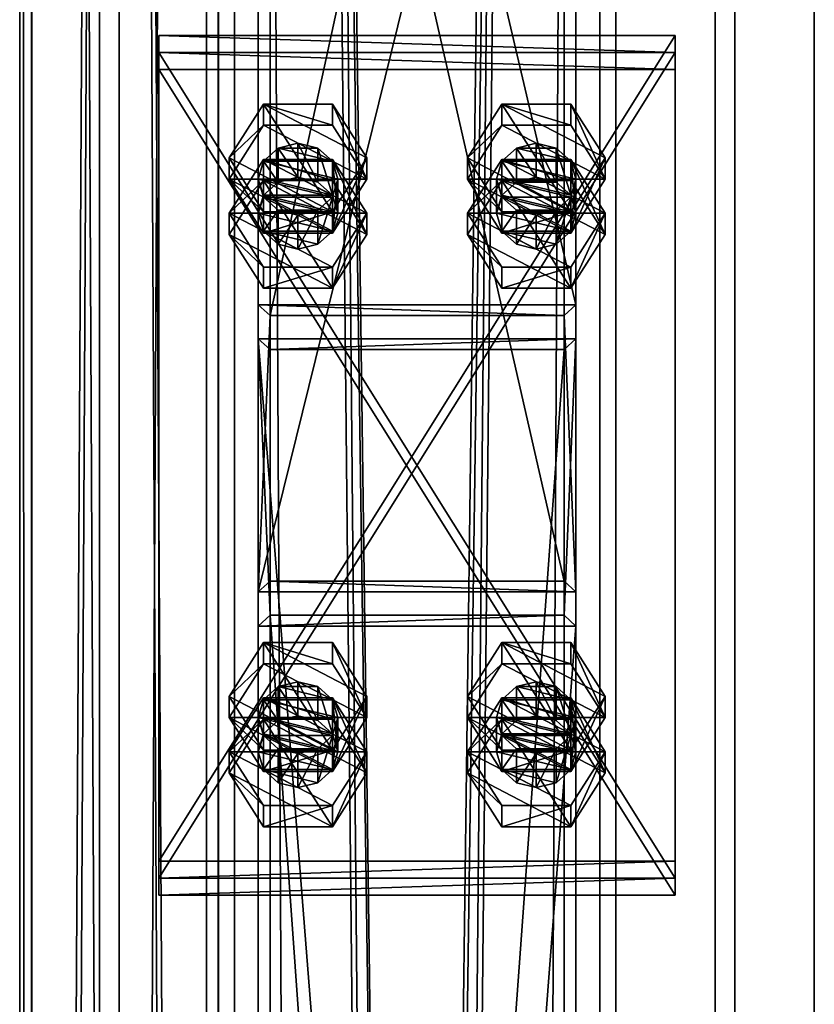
# Model space of a CAD drawing. Header units: millimetres. Extents: x -333 to 67333, y -930 to 39730.
# Tile 601 of 656: x -100 to 100, y 26039 to 26287. Entities that reach past the tile are written whole.
import ezdxf

# ---------------------------------------------------------------- set-up
doc = ezdxf.new("R2010")
doc.units = ezdxf.units.MM
for name, color, linetype in [('13', 7, 'Continuous'), ('3', 7, 'Continuous'), ('5', 7, 'Continuous'), ('6', 7, 'Continuous'), ('95', 7, 'Continuous'), ('99', 7, 'Continuous')]:
    doc.layers.add(name, color=color, linetype=linetype)

msp = doc.modelspace()

# ---------------------------------------------------------------- meshes
at = {"layer": '13', "color": 30}
mesh = msp.add_polyface(dxfattribs=at)
corners = [(-50.06, 32280.5, 4450), (-50.06, 32280.5, 4370), (-50.06, 23554.7, 4370), (-50.06, 23554.7, 4450), (-100.06, 32280.5, 4450), (-100.06, 23554.7, 4450), (-100.06, 32280.5, 4370), (-100.06, 23554.7, 4370), (-97.06, 23554.7, 4373), (-53.06, 23554.7, 4373), (-53.06, 23554.7, 4447), (-97.06, 23554.7, 4447), (-53.06, 32280.5, 4373), (-53.06, 32280.5, 4447), (-97.06, 32280.5, 4373), (-97.06, 32280.5, 4447)]
mesh.append_faces([[corners[k] for k in face] for face in [(0, 2, 3, 3), (4, 3, 5, 5), (6, 5, 7, 7), (12, 10, 9, 9), (14, 9, 8, 8), (15, 8, 11, 11), (13, 11, 10, 10), (1, 7, 2, 2)]], dxfattribs={"vtx0": -1, "color": 30})
mesh.append_faces([[corners[k] for k in face] for face in [(7, 8, 2, 2), (8, 5, 11, 11), (11, 5, 10, 10), (2, 9, 3, 3), (9, 2, 8, 8), (3, 10, 5, 5), (1, 12, 6, 6), (12, 0, 13, 13), (13, 0, 15, 15), (6, 14, 4, 4), (14, 6, 12, 12), (4, 15, 0, 0)]], dxfattribs={"vtx0": -1, "vtx1": -1, "color": 30})
mesh.append_faces([[corners[k] for k in face] for face in [(8, 7, 5, 5), (3, 9, 10, 10), (12, 1, 0, 0), (4, 14, 15, 15)]], dxfattribs={"vtx0": -1, "vtx2": -1, "vtx3": -1, "color": 30})
mesh.append_faces([[corners[k] for k in face] for face in [(0, 1, 2, 2), (4, 0, 3, 3), (6, 4, 5, 5), (12, 13, 10, 10), (14, 12, 9, 9), (15, 14, 8, 8), (13, 15, 11, 11), (1, 6, 7, 7)]], dxfattribs={"vtx2": -1, "vtx3": -1, "color": 30})
mesh = msp.add_polyface(dxfattribs=at)
corners = [(-100, 19475.03, 2980), (-50, 19475.03, 2980), (-50, 29325, 2980), (-100, 29325, 2980), (-50, 19475.03, 2983), (-50, 29325, 2983), (-97, 19475.03, 2983), (-97, 29325, 2983), (-97, 19475.03, 3030), (-97, 29325, 3030), (-100, 19475.03, 3030), (-100, 29325, 3030)]
mesh.append_faces([[corners[k] for k in face] for face in [(0, 2, 3, 3), (1, 5, 2, 2), (4, 7, 5, 5), (6, 9, 7, 7), (8, 11, 9, 9), (10, 3, 11, 11), (0, 4, 1, 1), (8, 0, 10, 10), (7, 2, 5, 5)]], dxfattribs={"vtx0": -1, "color": 30})
mesh.append_faces([[corners[k] for k in face] for face in [(4, 0, 6, 6), (6, 0, 8, 8), (3, 7, 11, 11)]], dxfattribs={"vtx0": -1, "vtx1": -1, "color": 30})
mesh.append_faces([[corners[k] for k in face] for face in [(7, 3, 2, 2)]], dxfattribs={"vtx0": -1, "vtx2": -1, "vtx3": -1, "color": 30})
mesh.append_faces([[corners[k] for k in face] for face in [(9, 11, 7, 7)]], dxfattribs={"vtx1": -1, "color": 30})
mesh.append_faces([[corners[k] for k in face] for face in [(0, 1, 2, 2), (1, 4, 5, 5), (4, 6, 7, 7), (6, 8, 9, 9), (8, 10, 11, 11), (10, 0, 3, 3)]], dxfattribs={"vtx2": -1, "vtx3": -1, "color": 30})
at = {"layer": '3', "color": 91}
mesh = msp.add_polyface(dxfattribs=at)
corners = [(37, 26145.3, 3765.04), (-37, 26145.3, 3765.04), (-37, 26470.05, 3080), (37, 26470.05, 3080), (-37, 26212.17, 3796.73), (-37, 26551.94, 3080), (37, 26212.17, 3796.73), (37, 26551.94, 3080), (40, 26142.59, 3763.75), (40, 26214.88, 3798.02), (40, 26555.26, 3080), (40, 26466.73, 3080), (-40, 26214.88, 3798.02), (-40, 26555.26, 3080), (-40, 26142.59, 3763.75), (-40, 26466.73, 3080)]
mesh.append_faces([[corners[k] for k in face] for face in [(0, 2, 3, 3), (1, 5, 2, 2), (4, 7, 5, 5), (6, 3, 7, 7), (8, 10, 11, 11), (9, 13, 10, 10), (12, 15, 13, 13), (14, 11, 15, 15)]], dxfattribs={"vtx0": -1, "color": 91})
mesh.append_faces([[corners[k] for k in face] for face in [(9, 6, 12, 12), (6, 8, 0, 0), (0, 8, 1, 1), (12, 4, 14, 14), (4, 12, 6, 6), (14, 1, 8, 8), (11, 3, 15, 15), (3, 10, 7, 7), (7, 10, 5, 5), (15, 2, 13, 13), (2, 15, 3, 3), (13, 5, 10, 10)]], dxfattribs={"vtx0": -1, "vtx1": -1, "color": 91})
mesh.append_faces([[corners[k] for k in face] for face in [(6, 9, 8, 8), (14, 4, 1, 1), (3, 11, 10, 10), (13, 2, 5, 5)]], dxfattribs={"vtx0": -1, "vtx2": -1, "vtx3": -1, "color": 91})
mesh.append_faces([[corners[k] for k in face] for face in [(0, 1, 2, 2), (1, 4, 5, 5), (4, 6, 7, 7), (6, 0, 3, 3), (8, 9, 10, 10), (9, 12, 13, 13), (12, 14, 15, 15), (14, 8, 11, 11)]], dxfattribs={"vtx2": -1, "vtx3": -1, "color": 91})
mesh = msp.add_polyface(dxfattribs=at)
corners = [(37, 25096.73, 5976.91), (-37, 25096.73, 5976.91), (-37, 26136.73, 3783.11), (37, 26136.73, 3783.11), (-37, 25187.8, 5957.55), (-37, 26203.6, 3814.81), (37, 25187.8, 5957.55), (37, 26203.6, 3814.81), (40, 25093.04, 5977.69), (40, 25191.49, 5956.77), (40, 26206.31, 3816.09), (40, 26134.02, 3781.82), (-40, 25191.49, 5956.77), (-40, 26206.31, 3816.09), (-40, 25093.04, 5977.69), (-40, 26134.02, 3781.82)]
mesh.append_faces([[corners[k] for k in face] for face in [(0, 2, 3, 3), (1, 5, 2, 2), (4, 7, 5, 5), (6, 3, 7, 7), (8, 10, 11, 11), (9, 13, 10, 10), (12, 15, 13, 13), (14, 11, 15, 15)]], dxfattribs={"vtx0": -1, "color": 91})
mesh.append_faces([[corners[k] for k in face] for face in [(9, 6, 12, 12), (6, 8, 0, 0), (0, 8, 1, 1), (12, 4, 14, 14), (4, 12, 6, 6), (14, 1, 8, 8), (11, 3, 15, 15), (3, 10, 7, 7), (7, 10, 5, 5), (15, 2, 13, 13), (2, 15, 3, 3), (13, 5, 10, 10)]], dxfattribs={"vtx0": -1, "vtx1": -1, "color": 91})
mesh.append_faces([[corners[k] for k in face] for face in [(6, 9, 8, 8), (14, 4, 1, 1), (3, 11, 10, 10), (13, 2, 5, 5)]], dxfattribs={"vtx0": -1, "vtx2": -1, "vtx3": -1, "color": 91})
mesh.append_faces([[corners[k] for k in face] for face in [(0, 1, 2, 2), (1, 4, 5, 5), (4, 6, 7, 7), (6, 0, 3, 3), (8, 9, 10, 10), (9, 12, 13, 13), (12, 14, 15, 15), (14, 8, 11, 11)]], dxfattribs={"vtx2": -1, "vtx3": -1, "color": 91})
at = {"layer": '5', "color": 131}
mesh = msp.add_polyface(dxfattribs=at)
corners = [(-46, 29385, 2984), (46, 29385, 2984), (46, 19415.03, 2984), (-46, 19415.03, 2984), (46, 29385, 3076), (46, 19415.03, 3076), (-46, 29385, 3076), (-46, 19415.03, 3076), (-50, 29385, 2980), (-50, 29385, 3080), (-50, 19415.03, 3080), (-50, 19415.03, 2980), (50, 29385, 3080), (50, 19415.03, 3080), (50, 29385, 2980), (50, 19415.03, 2980)]
mesh.append_faces([[corners[k] for k in face] for face in [(0, 2, 3, 3), (1, 5, 2, 2), (4, 7, 5, 5), (6, 3, 7, 7), (8, 10, 11, 11), (9, 13, 10, 10), (12, 15, 13, 13), (14, 11, 15, 15)]], dxfattribs={"vtx0": -1, "color": 131})
mesh.append_faces([[corners[k] for k in face] for face in [(9, 6, 12, 12), (6, 8, 0, 0), (0, 8, 1, 1), (12, 4, 14, 14), (4, 12, 6, 6), (14, 1, 8, 8), (11, 3, 15, 15), (3, 10, 7, 7), (7, 10, 5, 5), (15, 2, 13, 13), (2, 15, 3, 3), (13, 5, 10, 10)]], dxfattribs={"vtx0": -1, "vtx1": -1, "color": 131})
mesh.append_faces([[corners[k] for k in face] for face in [(6, 9, 8, 8), (14, 4, 1, 1), (3, 11, 10, 10), (13, 2, 5, 5)]], dxfattribs={"vtx0": -1, "vtx2": -1, "vtx3": -1, "color": 131})
mesh.append_faces([[corners[k] for k in face] for face in [(0, 1, 2, 2), (1, 4, 5, 5), (4, 6, 7, 7), (6, 0, 3, 3), (8, 9, 10, 10), (9, 12, 13, 13), (12, 14, 15, 15), (14, 8, 11, 11)]], dxfattribs={"vtx2": -1, "vtx3": -1, "color": 131})
at = {"layer": '6', "color": 2}
mesh = msp.add_polyface(dxfattribs=at)
corners = [(-80, 19419.86, 7183.53), (80, 19419.86, 7183.53), (80, 30845.06, 4755.1), (-80, 30845.06, 4755.1), (-80, 19419.86, 7347.1), (-80, 30878.32, 4911.61), (80, 19419.86, 7347.1), (80, 30878.32, 4911.61), (75, 30846.1, 4759.99), (-75, 30846.1, 4759.99), (-75, 30877.28, 4906.72), (75, 30877.28, 4906.72), (-75, 19419.86, 7341.99), (75, 19419.86, 7341.99), (-75, 19419.86, 7188.64), (75, 19419.86, 7188.64)]
mesh.append_faces([[corners[k] for k in face] for face in [(0, 2, 3, 3), (4, 3, 5, 5), (6, 5, 7, 7), (1, 7, 2, 2), (12, 11, 10, 10), (14, 10, 9, 9), (15, 9, 8, 8), (13, 8, 11, 11)]], dxfattribs={"vtx0": -1, "color": 2})
mesh.append_faces([[corners[k] for k in face] for face in [(2, 8, 3, 3), (8, 7, 11, 11), (11, 7, 10, 10), (3, 9, 5, 5), (9, 3, 8, 8), (5, 10, 7, 7), (4, 12, 0, 0), (12, 6, 13, 13), (13, 6, 15, 15), (0, 14, 1, 1), (14, 0, 12, 12), (1, 15, 6, 6)]], dxfattribs={"vtx0": -1, "vtx1": -1, "color": 2})
mesh.append_faces([[corners[k] for k in face] for face in [(8, 2, 7, 7), (5, 9, 10, 10), (12, 4, 6, 6), (1, 14, 15, 15)]], dxfattribs={"vtx0": -1, "vtx2": -1, "vtx3": -1, "color": 2})
mesh.append_faces([[corners[k] for k in face] for face in [(0, 1, 2, 2), (4, 0, 3, 3), (6, 4, 5, 5), (1, 6, 7, 7), (12, 13, 11, 11), (14, 12, 10, 10), (15, 14, 9, 9), (13, 15, 8, 8)]], dxfattribs={"vtx2": -1, "vtx3": -1, "color": 2})
at = {"layer": '95', "color": 7}
mesh = msp.add_polyface(dxfattribs=at)
corners = [(-40, 26246.5, 3813.01), (-38.66, 26251.02, 3815.15), (-38.66, 26242.45, 3833.23), (-35, 26254.33, 3816.72), (-35, 26245.76, 3834.79), (-30, 26255.54, 3817.3), (-30, 26246.97, 3835.37), (-25, 26254.33, 3816.72), (-25, 26245.76, 3834.79), (-21.34, 26251.02, 3815.15), (-21.34, 26242.45, 3833.23), (-20, 26246.5, 3813.01), (-20, 26237.94, 3831.08), (-38.66, 26241.98, 3810.87), (-21.34, 26241.98, 3810.87), (-47.32, 26237.94, 3831.08), (-38.66, 26251.49, 3837.51), (-38.66, 26246.14, 3848.81), (-21.34, 26251.49, 3837.51), (-21.34, 26246.14, 3848.81), (-12.68, 26232.58, 3842.38), (-12.68, 26237.94, 3831.08), (-12.68, 26251.86, 3801.72), (-21.34, 26232.95, 3806.59), (-12.68, 26246.5, 3813.01), (-38.66, 26238.3, 3795.29), (-47.32, 26251.86, 3801.72), (-47.32, 26246.5, 3813.01), (-38.66, 26265.41, 3808.14), (-38.66, 26260.06, 3819.44), (-21.34, 26265.41, 3808.14), (-21.34, 26260.06, 3819.44), (-21.34, 26238.3, 3795.29)]
mesh.append_faces([[corners[k] for k in face] for face in [(1, 4, 2, 2), (3, 6, 4, 4), (5, 8, 6, 6), (7, 10, 8, 8), (9, 12, 10, 10), (3, 7, 5, 5), (10, 6, 8, 8), (16, 19, 17, 17), (18, 20, 19, 19), (16, 21, 18, 18), (20, 17, 19, 19), (22, 23, 24, 24), (26, 29, 27, 27), (28, 31, 29, 29), (30, 24, 31, 31), (32, 26, 25, 25), (28, 22, 30, 30), (24, 29, 31, 31)]], dxfattribs={"vtx0": -1, "color": 7})
mesh.append_faces([[corners[k] for k in face] for face in [(13, 14, 0, 0), (0, 11, 1, 1), (1, 9, 3, 3), (6, 10, 4, 4), (4, 10, 2, 2), (15, 21, 16, 16), (26, 32, 28, 28), (29, 24, 27, 27)]], dxfattribs={"vtx0": -1, "vtx1": -1, "color": 7})
mesh.append_faces([[corners[k] for k in face] for face in [(0, 14, 11, 11), (1, 11, 9, 9), (3, 9, 7, 7), (28, 32, 22, 22)]], dxfattribs={"vtx0": -1, "vtx2": -1, "vtx3": -1, "color": 7})
mesh.append_faces([[corners[k] for k in face] for face in [(0, 1, 2, 2), (1, 3, 4, 4), (3, 5, 6, 6), (5, 7, 8, 8), (7, 9, 10, 10), (9, 11, 12, 12), (15, 16, 17, 17), (16, 18, 19, 19), (25, 26, 27, 27), (26, 28, 29, 29), (28, 30, 31, 31), (30, 22, 24, 24)]], dxfattribs={"vtx2": -1, "vtx3": -1, "color": 7})
mesh = msp.add_polyface(dxfattribs=at)
corners = [(20, 26246.5, 3813.01), (21.34, 26251.02, 3815.15), (21.34, 26242.45, 3833.23), (25, 26254.33, 3816.72), (25, 26245.76, 3834.79), (30, 26255.54, 3817.3), (30, 26246.97, 3835.37), (35, 26254.33, 3816.72), (35, 26245.76, 3834.79), (38.66, 26251.02, 3815.15), (38.66, 26242.45, 3833.23), (40, 26246.5, 3813.01), (40, 26237.94, 3831.08), (21.34, 26241.98, 3810.87), (38.66, 26241.98, 3810.87), (12.68, 26237.94, 3831.08), (21.34, 26251.49, 3837.51), (21.34, 26246.14, 3848.81), (38.66, 26251.49, 3837.51), (38.66, 26246.14, 3848.81), (47.32, 26232.58, 3842.38), (47.32, 26237.94, 3831.08), (47.32, 26251.86, 3801.72), (38.66, 26232.95, 3806.59), (47.32, 26246.5, 3813.01), (21.34, 26238.3, 3795.29), (12.68, 26251.86, 3801.72), (12.68, 26246.5, 3813.01), (21.34, 26265.41, 3808.14), (21.34, 26260.06, 3819.44), (38.66, 26265.41, 3808.14), (38.66, 26260.06, 3819.44), (38.66, 26238.3, 3795.29)]
mesh.append_faces([[corners[k] for k in face] for face in [(1, 4, 2, 2), (3, 6, 4, 4), (5, 8, 6, 6), (7, 10, 8, 8), (9, 12, 10, 10), (3, 7, 5, 5), (8, 4, 6, 6), (16, 19, 17, 17), (18, 20, 19, 19), (16, 21, 18, 18), (20, 17, 19, 19), (22, 23, 24, 24), (26, 29, 27, 27), (28, 31, 29, 29), (30, 24, 31, 31), (32, 26, 25, 25), (28, 22, 30, 30), (24, 29, 31, 31)]], dxfattribs={"vtx0": -1, "color": 7})
mesh.append_faces([[corners[k] for k in face] for face in [(13, 14, 0, 0), (0, 11, 1, 1), (1, 9, 3, 3), (4, 12, 2, 2), (15, 21, 16, 16), (26, 32, 28, 28), (29, 24, 27, 27)]], dxfattribs={"vtx0": -1, "vtx1": -1, "color": 7})
mesh.append_faces([[corners[k] for k in face] for face in [(0, 14, 11, 11), (1, 11, 9, 9), (3, 9, 7, 7), (4, 8, 10, 10), (28, 32, 22, 22)]], dxfattribs={"vtx0": -1, "vtx2": -1, "vtx3": -1, "color": 7})
mesh.append_faces([[corners[k] for k in face] for face in [(0, 1, 2, 2), (1, 3, 4, 4), (3, 5, 6, 6), (5, 7, 8, 8), (7, 9, 10, 10), (9, 11, 12, 12), (15, 16, 17, 17), (16, 18, 19, 19), (25, 26, 27, 27), (26, 28, 29, 29), (28, 30, 31, 31), (30, 22, 24, 24)]], dxfattribs={"vtx2": -1, "vtx3": -1, "color": 7})
mesh = msp.add_polyface(dxfattribs=at)
corners = [(-20, 26246.5, 3813.01), (-21.34, 26241.98, 3810.87), (-21.34, 26233.42, 3828.94), (-20, 26237.94, 3831.08), (-25, 26238.68, 3809.3), (-25, 26230.11, 3827.37), (-30, 26237.47, 3808.73), (-30, 26228.9, 3826.8), (-35, 26238.68, 3809.3), (-35, 26230.11, 3827.37), (-38.66, 26241.98, 3810.87), (-38.66, 26233.42, 3828.94), (-40, 26246.5, 3813.01), (-40, 26237.94, 3831.08), (-38.66, 26242.45, 3833.23), (-21.34, 26242.45, 3833.23), (-12.68, 26237.94, 3831.08), (-21.34, 26224.38, 3824.66), (-21.34, 26219.03, 3835.95), (-12.68, 26232.58, 3842.38), (-38.66, 26224.38, 3824.66), (-38.66, 26219.03, 3835.95), (-47.32, 26237.94, 3831.08), (-47.32, 26232.58, 3842.38), (-38.66, 26246.14, 3848.81), (-21.34, 26251.49, 3837.51), (-12.68, 26251.86, 3801.72), (-21.34, 26238.3, 3795.29), (-21.34, 26232.95, 3806.59), (-38.66, 26238.3, 3795.29), (-38.66, 26232.95, 3806.59), (-47.32, 26246.5, 3813.01), (-12.68, 26246.5, 3813.01)]
mesh.append_faces([[corners[k] for k in face] for face in [(0, 2, 3, 3), (1, 5, 2, 2), (4, 7, 5, 5), (6, 9, 7, 7), (8, 11, 9, 9), (10, 13, 11, 11), (12, 14, 13, 13), (4, 8, 6, 6), (11, 7, 9, 9), (16, 18, 19, 19), (17, 21, 18, 18), (20, 23, 21, 21), (22, 24, 23, 23), (17, 22, 20, 20), (23, 18, 21, 21), (27, 30, 28, 28), (29, 31, 30, 30), (31, 28, 30, 30)]], dxfattribs={"vtx0": -1, "color": 7})
mesh.append_faces([[corners[k] for k in face] for face in [(8, 4, 10, 10), (14, 2, 13, 13), (13, 2, 11, 11), (24, 18, 23, 23)]], dxfattribs={"vtx0": -1, "vtx1": -1, "color": 7})
mesh.append_faces([[corners[k] for k in face] for face in [(10, 4, 1, 1), (14, 15, 3, 3), (14, 3, 2, 2), (11, 2, 5, 5), (11, 5, 7, 7), (22, 17, 16, 16), (24, 19, 18, 18), (31, 32, 28, 28)]], dxfattribs={"vtx0": -1, "vtx2": -1, "vtx3": -1, "color": 7})
mesh.append_faces([[corners[k] for k in face] for face in [(0, 1, 2, 2), (1, 4, 5, 5), (4, 6, 7, 7), (6, 8, 9, 9), (8, 10, 11, 11), (10, 12, 13, 13), (16, 17, 18, 18), (17, 20, 21, 21), (20, 22, 23, 23), (25, 16, 19, 19), (26, 27, 28, 28), (27, 29, 30, 30)]], dxfattribs={"vtx2": -1, "vtx3": -1, "color": 7})
mesh = msp.add_polyface(dxfattribs=at)
corners = [(40, 26246.5, 3813.01), (38.66, 26241.98, 3810.87), (38.66, 26233.42, 3828.94), (40, 26237.94, 3831.08), (35, 26238.68, 3809.3), (35, 26230.11, 3827.37), (30, 26237.47, 3808.73), (30, 26228.9, 3826.8), (25, 26238.68, 3809.3), (25, 26230.11, 3827.37), (21.34, 26241.98, 3810.87), (21.34, 26233.42, 3828.94), (20, 26246.5, 3813.01), (20, 26237.94, 3831.08), (21.34, 26242.45, 3833.23), (25, 26245.76, 3834.79), (38.66, 26242.45, 3833.23), (47.32, 26237.94, 3831.08), (38.66, 26224.38, 3824.66), (38.66, 26219.03, 3835.95), (47.32, 26232.58, 3842.38), (21.34, 26224.38, 3824.66), (21.34, 26219.03, 3835.95), (12.68, 26237.94, 3831.08), (12.68, 26232.58, 3842.38), (21.34, 26246.14, 3848.81), (38.66, 26251.49, 3837.51), (47.32, 26251.86, 3801.72), (38.66, 26238.3, 3795.29), (38.66, 26232.95, 3806.59), (21.34, 26238.3, 3795.29), (21.34, 26232.95, 3806.59), (12.68, 26246.5, 3813.01), (47.32, 26246.5, 3813.01)]
mesh.append_faces([[corners[k] for k in face] for face in [(0, 2, 3, 3), (1, 5, 2, 2), (4, 7, 5, 5), (6, 9, 7, 7), (8, 11, 9, 9), (10, 13, 11, 11), (12, 14, 13, 13), (4, 8, 6, 6), (11, 7, 9, 9), (17, 19, 20, 20), (18, 22, 19, 19), (21, 24, 22, 22), (23, 25, 24, 24), (18, 23, 21, 21), (24, 19, 22, 22), (28, 31, 29, 29), (30, 32, 31, 31), (32, 29, 31, 31)]], dxfattribs={"vtx0": -1, "color": 7})
mesh.append_faces([[corners[k] for k in face] for face in [(8, 4, 10, 10), (14, 2, 13, 13), (13, 2, 11, 11), (25, 19, 24, 24)]], dxfattribs={"vtx0": -1, "vtx1": -1, "color": 7})
mesh.append_faces([[corners[k] for k in face] for face in [(10, 4, 1, 1), (15, 16, 3, 3), (14, 3, 2, 2), (11, 2, 5, 5), (11, 5, 7, 7), (23, 18, 17, 17), (25, 20, 19, 19), (32, 33, 29, 29)]], dxfattribs={"vtx0": -1, "vtx2": -1, "vtx3": -1, "color": 7})
mesh.append_faces([[corners[k] for k in face] for face in [(0, 1, 2, 2), (1, 4, 5, 5), (4, 6, 7, 7), (6, 8, 9, 9), (8, 10, 11, 11), (10, 12, 13, 13), (17, 18, 19, 19), (18, 21, 22, 22), (21, 23, 24, 24), (26, 17, 20, 20), (27, 28, 29, 29), (28, 30, 31, 31)]], dxfattribs={"vtx2": -1, "vtx3": -1, "color": 7})
mesh = msp.add_polyface(dxfattribs=at)
corners = [(-40, 26110.96, 3748.76), (-38.66, 26115.48, 3750.9), (-38.66, 26106.91, 3768.97), (-35, 26118.79, 3752.47), (-35, 26110.22, 3770.54), (-30, 26120, 3753.04), (-30, 26111.43, 3771.11), (-25, 26118.79, 3752.47), (-25, 26110.22, 3770.54), (-21.34, 26115.48, 3750.9), (-21.34, 26106.91, 3768.97), (-20, 26110.96, 3748.76), (-20, 26102.39, 3766.83), (-38.66, 26106.44, 3746.62), (-21.34, 26106.44, 3746.62), (-47.32, 26102.39, 3766.83), (-38.66, 26115.95, 3773.26), (-38.66, 26110.59, 3784.55), (-21.34, 26115.95, 3773.26), (-21.34, 26110.59, 3784.55), (-12.68, 26097.04, 3778.12), (-12.68, 26102.39, 3766.83), (-12.68, 26116.32, 3737.46), (-21.34, 26097.41, 3742.33), (-12.68, 26110.96, 3748.76), (-38.66, 26102.76, 3731.04), (-47.32, 26116.32, 3737.46), (-47.32, 26110.96, 3748.76), (-38.66, 26129.87, 3743.89), (-38.66, 26124.52, 3755.18), (-21.34, 26129.87, 3743.89), (-21.34, 26124.52, 3755.18), (-21.34, 26102.76, 3731.04)]
mesh.append_faces([[corners[k] for k in face] for face in [(1, 4, 2, 2), (3, 6, 4, 4), (5, 8, 6, 6), (7, 10, 8, 8), (9, 12, 10, 10), (3, 7, 5, 5), (10, 6, 8, 8), (16, 19, 17, 17), (18, 20, 19, 19), (16, 21, 18, 18), (20, 17, 19, 19), (22, 23, 24, 24), (26, 29, 27, 27), (28, 31, 29, 29), (30, 24, 31, 31), (32, 26, 25, 25), (28, 22, 30, 30), (24, 29, 31, 31)]], dxfattribs={"vtx0": -1, "color": 7})
mesh.append_faces([[corners[k] for k in face] for face in [(13, 14, 0, 0), (0, 11, 1, 1), (1, 9, 3, 3), (6, 10, 4, 4), (4, 12, 2, 2), (15, 21, 16, 16), (26, 32, 28, 28), (29, 24, 27, 27)]], dxfattribs={"vtx0": -1, "vtx1": -1, "color": 7})
mesh.append_faces([[corners[k] for k in face] for face in [(0, 14, 11, 11), (1, 11, 9, 9), (3, 9, 7, 7), (28, 32, 22, 22)]], dxfattribs={"vtx0": -1, "vtx2": -1, "vtx3": -1, "color": 7})
mesh.append_faces([[corners[k] for k in face] for face in [(0, 1, 2, 2), (1, 3, 4, 4), (3, 5, 6, 6), (5, 7, 8, 8), (7, 9, 10, 10), (9, 11, 12, 12), (15, 16, 17, 17), (16, 18, 19, 19), (25, 26, 27, 27), (26, 28, 29, 29), (28, 30, 31, 31), (30, 22, 24, 24)]], dxfattribs={"vtx2": -1, "vtx3": -1, "color": 7})
mesh = msp.add_polyface(dxfattribs=at)
corners = [(20, 26110.96, 3748.76), (21.34, 26115.48, 3750.9), (21.34, 26106.91, 3768.97), (25, 26118.79, 3752.47), (25, 26110.22, 3770.54), (30, 26120, 3753.04), (30, 26111.43, 3771.11), (35, 26118.79, 3752.47), (35, 26110.22, 3770.54), (38.66, 26115.48, 3750.9), (38.66, 26106.91, 3768.97), (40, 26110.96, 3748.76), (40, 26102.39, 3766.83), (21.34, 26106.44, 3746.62), (38.66, 26106.44, 3746.62), (12.68, 26102.39, 3766.83), (21.34, 26115.95, 3773.26), (21.34, 26110.59, 3784.55), (38.66, 26115.95, 3773.26), (38.66, 26110.59, 3784.55), (47.32, 26097.04, 3778.12), (47.32, 26102.39, 3766.83), (47.32, 26116.32, 3737.46), (38.66, 26097.41, 3742.33), (47.32, 26110.96, 3748.76), (21.34, 26102.76, 3731.04), (12.68, 26116.32, 3737.46), (12.68, 26110.96, 3748.76), (21.34, 26129.87, 3743.89), (21.34, 26124.52, 3755.18), (38.66, 26129.87, 3743.89), (38.66, 26124.52, 3755.18), (38.66, 26102.76, 3731.04)]
mesh.append_faces([[corners[k] for k in face] for face in [(1, 4, 2, 2), (3, 6, 4, 4), (5, 8, 6, 6), (7, 10, 8, 8), (9, 12, 10, 10), (3, 7, 5, 5), (10, 6, 8, 8), (16, 19, 17, 17), (18, 20, 19, 19), (16, 21, 18, 18), (20, 17, 19, 19), (22, 23, 24, 24), (26, 29, 27, 27), (28, 31, 29, 29), (30, 24, 31, 31), (32, 26, 25, 25), (28, 22, 30, 30), (24, 29, 31, 31)]], dxfattribs={"vtx0": -1, "color": 7})
mesh.append_faces([[corners[k] for k in face] for face in [(13, 14, 0, 0), (0, 11, 1, 1), (1, 9, 3, 3), (6, 10, 4, 4), (4, 10, 2, 2), (15, 21, 16, 16), (26, 32, 28, 28), (29, 24, 27, 27)]], dxfattribs={"vtx0": -1, "vtx1": -1, "color": 7})
mesh.append_faces([[corners[k] for k in face] for face in [(0, 14, 11, 11), (1, 11, 9, 9), (3, 9, 7, 7), (28, 32, 22, 22)]], dxfattribs={"vtx0": -1, "vtx2": -1, "vtx3": -1, "color": 7})
mesh.append_faces([[corners[k] for k in face] for face in [(0, 1, 2, 2), (1, 3, 4, 4), (3, 5, 6, 6), (5, 7, 8, 8), (7, 9, 10, 10), (9, 11, 12, 12), (15, 16, 17, 17), (16, 18, 19, 19), (25, 26, 27, 27), (26, 28, 29, 29), (28, 30, 31, 31), (30, 22, 24, 24)]], dxfattribs={"vtx2": -1, "vtx3": -1, "color": 7})
mesh = msp.add_polyface(dxfattribs=at)
corners = [(-20, 26110.96, 3748.76), (-21.34, 26106.44, 3746.62), (-21.34, 26097.88, 3764.69), (-20, 26102.39, 3766.83), (-25, 26103.14, 3745.05), (-25, 26094.57, 3763.12), (-30, 26101.93, 3744.47), (-30, 26093.36, 3762.55), (-35, 26103.14, 3745.05), (-35, 26094.57, 3763.12), (-38.66, 26106.44, 3746.62), (-38.66, 26097.88, 3764.69), (-40, 26110.96, 3748.76), (-40, 26102.39, 3766.83), (-38.66, 26106.91, 3768.97), (-35, 26110.22, 3770.54), (-21.34, 26106.91, 3768.97), (-12.68, 26102.39, 3766.83), (-21.34, 26088.84, 3760.4), (-21.34, 26083.49, 3771.7), (-12.68, 26097.04, 3778.12), (-38.66, 26088.84, 3760.4), (-38.66, 26083.49, 3771.7), (-47.32, 26102.39, 3766.83), (-47.32, 26097.04, 3778.12), (-38.66, 26110.59, 3784.55), (-21.34, 26115.95, 3773.26), (-12.68, 26116.32, 3737.46), (-21.34, 26102.76, 3731.04), (-21.34, 26097.41, 3742.33), (-38.66, 26102.76, 3731.04), (-38.66, 26097.41, 3742.33), (-47.32, 26110.96, 3748.76), (-12.68, 26110.96, 3748.76)]
mesh.append_faces([[corners[k] for k in face] for face in [(0, 2, 3, 3), (1, 5, 2, 2), (4, 7, 5, 5), (6, 9, 7, 7), (8, 11, 9, 9), (10, 13, 11, 11), (12, 14, 13, 13), (4, 8, 6, 6), (11, 7, 9, 9), (17, 19, 20, 20), (18, 22, 19, 19), (21, 24, 22, 22), (23, 25, 24, 24), (18, 23, 21, 21), (24, 19, 22, 22), (28, 31, 29, 29), (30, 32, 31, 31), (32, 29, 31, 31)]], dxfattribs={"vtx0": -1, "color": 7})
mesh.append_faces([[corners[k] for k in face] for face in [(8, 4, 10, 10), (14, 2, 13, 13), (13, 2, 11, 11), (25, 19, 24, 24)]], dxfattribs={"vtx0": -1, "vtx1": -1, "color": 7})
mesh.append_faces([[corners[k] for k in face] for face in [(10, 4, 1, 1), (15, 16, 3, 3), (14, 3, 2, 2), (11, 2, 5, 5), (11, 5, 7, 7), (23, 18, 17, 17), (25, 20, 19, 19), (32, 33, 29, 29)]], dxfattribs={"vtx0": -1, "vtx2": -1, "vtx3": -1, "color": 7})
mesh.append_faces([[corners[k] for k in face] for face in [(0, 1, 2, 2), (1, 4, 5, 5), (4, 6, 7, 7), (6, 8, 9, 9), (8, 10, 11, 11), (10, 12, 13, 13), (17, 18, 19, 19), (18, 21, 22, 22), (21, 23, 24, 24), (26, 17, 20, 20), (27, 28, 29, 29), (28, 30, 31, 31)]], dxfattribs={"vtx2": -1, "vtx3": -1, "color": 7})
mesh = msp.add_polyface(dxfattribs=at)
corners = [(40, 26110.96, 3748.76), (38.66, 26106.44, 3746.62), (38.66, 26097.88, 3764.69), (40, 26102.39, 3766.83), (35, 26103.14, 3745.05), (35, 26094.57, 3763.12), (30, 26101.93, 3744.47), (30, 26093.36, 3762.55), (25, 26103.14, 3745.05), (25, 26094.57, 3763.12), (21.34, 26106.44, 3746.62), (21.34, 26097.88, 3764.69), (20, 26110.96, 3748.76), (20, 26102.39, 3766.83), (21.34, 26106.91, 3768.97), (38.66, 26106.91, 3768.97), (47.32, 26102.39, 3766.83), (38.66, 26088.84, 3760.4), (38.66, 26083.49, 3771.7), (47.32, 26097.04, 3778.12), (21.34, 26088.84, 3760.4), (21.34, 26083.49, 3771.7), (12.68, 26102.39, 3766.83), (12.68, 26097.04, 3778.12), (21.34, 26110.59, 3784.55), (38.66, 26115.95, 3773.26), (47.32, 26116.32, 3737.46), (38.66, 26102.76, 3731.04), (38.66, 26097.41, 3742.33), (21.34, 26102.76, 3731.04), (21.34, 26097.41, 3742.33), (12.68, 26110.96, 3748.76), (47.32, 26110.96, 3748.76)]
mesh.append_faces([[corners[k] for k in face] for face in [(0, 2, 3, 3), (1, 5, 2, 2), (4, 7, 5, 5), (6, 9, 7, 7), (8, 11, 9, 9), (10, 13, 11, 11), (12, 14, 13, 13), (4, 8, 6, 6), (11, 7, 9, 9), (16, 18, 19, 19), (17, 21, 18, 18), (20, 23, 21, 21), (22, 24, 23, 23), (17, 22, 20, 20), (23, 18, 21, 21), (27, 30, 28, 28), (29, 31, 30, 30), (31, 28, 30, 30)]], dxfattribs={"vtx0": -1, "color": 7})
mesh.append_faces([[corners[k] for k in face] for face in [(8, 4, 10, 10), (14, 2, 13, 13), (13, 2, 11, 11), (24, 18, 23, 23)]], dxfattribs={"vtx0": -1, "vtx1": -1, "color": 7})
mesh.append_faces([[corners[k] for k in face] for face in [(10, 4, 1, 1), (14, 15, 3, 3), (14, 3, 2, 2), (11, 2, 5, 5), (11, 5, 7, 7), (22, 17, 16, 16), (24, 19, 18, 18), (31, 32, 28, 28)]], dxfattribs={"vtx0": -1, "vtx2": -1, "vtx3": -1, "color": 7})
mesh.append_faces([[corners[k] for k in face] for face in [(0, 1, 2, 2), (1, 4, 5, 5), (4, 6, 7, 7), (6, 8, 9, 9), (8, 10, 11, 11), (10, 12, 13, 13), (16, 17, 18, 18), (17, 20, 21, 21), (20, 22, 23, 23), (25, 16, 19, 19), (26, 27, 28, 28), (27, 29, 30, 30)]], dxfattribs={"vtx2": -1, "vtx3": -1, "color": 7})
at = {"layer": '99', "color": 7}
mesh = msp.add_polyface(dxfattribs=at)
corners = [(100, 1810, 1000), (-100, 1810, 1000), (-100, 4590, 1000), (100, 4590, 1000), (100, 1810, 2280), (-100, 1810, 2280), (100, 4590, 2280), (-100, 4590, 2280), (100, 0, 2950), (-100, 0, 2950), (-100, 38800, 2950), (100, 38800, 2950), (100, 38800, -700), (-100, 38800, -700), (-100, 0, -700), (100, 0, -700), (100, 36990, 2280), (-100, 36990, 2280), (-100, 34210, 2280), (100, 34210, 2280), (-100, 34210, 1000), (100, 34210, 1000), (-100, 36990, 1000), (100, 36990, 1000), (100, 19847.42, 2200), (-100, 19847.42, 2200), (-100, 18949.94, 2200), (100, 18949.94, 2200), (-100, 18949.94, 100), (100, 18949.94, 100), (-100, 19847.42, 100), (100, 19847.42, 100), (100, 30990, 2280), (-100, 30990, 2280), (-100, 28210, 2280), (100, 28210, 2280), (-100, 28210, 1000), (100, 28210, 1000), (-100, 30990, 1000), (100, 30990, 1000), (100, 24990, 2280), (-100, 24990, 2280), (-100, 22210, 2280), (100, 22210, 2280), (-100, 22210, 1000), (100, 22210, 1000), (-100, 24990, 1000), (100, 24990, 1000), (100, 16590, 2280), (-100, 16590, 2280), (-100, 13810, 2280), (100, 13810, 2280), (-100, 13810, 1000), (100, 13810, 1000), (-100, 16590, 1000), (100, 16590, 1000), (100, 10590, 1000), (100, 10590, 2280), (100, 7810, 2280), (100, 7810, 1000), (-100, 7810, 2280), (-100, 7810, 1000), (-100, 10590, 1000), (-100, 10590, 2280)]
mesh.append_faces([[corners[k] for k in face] for face in [(0, 2, 3, 3), (4, 1, 0, 0), (6, 5, 4, 4), (3, 7, 6, 6), (8, 10, 11, 11), (12, 10, 13, 13), (14, 12, 13, 13), (8, 14, 9, 9), (16, 18, 19, 19), (19, 20, 21, 21), (21, 22, 23, 23), (23, 17, 16, 16), (24, 26, 27, 27), (27, 28, 29, 29), (29, 30, 31, 31), (31, 25, 24, 24), (32, 34, 35, 35), (35, 36, 37, 37), (37, 38, 39, 39), (39, 33, 32, 32), (40, 42, 43, 43), (43, 44, 45, 45), (45, 46, 47, 47), (47, 41, 40, 40), (48, 50, 51, 51), (51, 52, 53, 53), (53, 54, 55, 55), (55, 49, 48, 48), (58, 61, 59, 59), (59, 62, 56, 56), (56, 63, 57, 57), (57, 60, 58, 58)]], dxfattribs={"vtx0": -1, "color": 7})
mesh.append_faces([[corners[k] for k in face] for face in [(29, 55, 27, 27), (55, 56, 53, 53), (27, 48, 24, 24), (15, 29, 12, 12), (0, 8, 4, 4), (4, 8, 6, 6), (58, 8, 57, 57), (51, 8, 48, 48), (43, 8, 40, 40), (35, 8, 32, 32), (19, 8, 16, 16), (12, 23, 11, 11), (31, 12, 29, 29), (23, 39, 21, 21), (11, 16, 8, 8), (32, 21, 39, 39), (21, 32, 19, 19), (40, 37, 47, 47), (37, 40, 35, 35), (24, 45, 31, 31), (45, 24, 43, 43), (57, 53, 56, 56), (53, 57, 51, 51), (6, 59, 3, 3), (59, 6, 58, 58), (42, 25, 44, 44), (25, 42, 26, 26), (44, 30, 46, 46), (36, 30, 38, 38), (20, 30, 22, 22), (9, 5, 10, 10), (5, 14, 1, 1), (1, 14, 2, 2), (61, 14, 62, 62), (52, 14, 54, 54), (28, 14, 30, 30), (10, 17, 13, 13), (17, 33, 18, 18), (13, 30, 14, 14), (38, 18, 33, 33), (18, 38, 20, 20), (46, 34, 41, 41), (34, 46, 36, 36), (26, 54, 28, 28), (62, 50, 63, 63), (50, 62, 52, 52), (2, 60, 7, 7), (60, 2, 61, 61)]], dxfattribs={"vtx0": -1, "vtx1": -1, "color": 7})
mesh.append_faces([[corners[k] for k in face] for face in [(55, 29, 0, 0), (55, 3, 59, 59), (29, 15, 0, 0), (6, 8, 58, 58), (57, 8, 51, 51), (48, 8, 43, 43), (40, 8, 35, 35), (32, 8, 19, 19), (23, 12, 31, 31), (23, 31, 45, 45), (23, 47, 37, 37), (43, 24, 48, 48), (46, 30, 36, 36), (38, 30, 20, 20), (2, 14, 61, 61), (62, 14, 52, 52), (54, 14, 28, 28), (17, 10, 5, 5), (17, 7, 60, 60), (17, 63, 50, 50), (17, 49, 42, 42), (17, 41, 34, 34), (13, 22, 30, 30), (49, 26, 42, 42)]], dxfattribs={"vtx0": -1, "vtx1": -1, "vtx2": -1, "vtx3": -1, "color": 7})
mesh.append_faces([[corners[k] for k in face] for face in [(55, 0, 3, 3), (55, 59, 56, 56), (27, 55, 48, 48), (0, 15, 8, 8), (23, 45, 47, 47), (23, 37, 39, 39), (11, 23, 16, 16), (44, 25, 30, 30), (5, 9, 14, 14), (17, 5, 7, 7), (17, 60, 63, 63), (17, 50, 49, 49), (17, 42, 41, 41), (17, 34, 33, 33), (13, 17, 22, 22), (26, 49, 54, 54)]], dxfattribs={"vtx0": -1, "vtx2": -1, "vtx3": -1, "color": 7})
mesh.append_faces([[corners[k] for k in face] for face in [(0, 1, 2, 2), (4, 5, 1, 1), (6, 7, 5, 5), (3, 2, 7, 7), (8, 9, 10, 10), (12, 11, 10, 10), (14, 15, 12, 12), (8, 15, 14, 14), (16, 17, 18, 18), (19, 18, 20, 20), (21, 20, 22, 22), (23, 22, 17, 17), (24, 25, 26, 26), (27, 26, 28, 28), (29, 28, 30, 30), (31, 30, 25, 25), (32, 33, 34, 34), (35, 34, 36, 36), (37, 36, 38, 38), (39, 38, 33, 33), (40, 41, 42, 42), (43, 42, 44, 44), (45, 44, 46, 46), (47, 46, 41, 41), (48, 49, 50, 50), (51, 50, 52, 52), (53, 52, 54, 54), (55, 54, 49, 49), (58, 60, 61, 61), (59, 61, 62, 62), (56, 62, 63, 63), (57, 63, 60, 60)]], dxfattribs={"vtx2": -1, "vtx3": -1, "color": 7})
mesh = msp.add_polyface(dxfattribs=at)
corners = [(-65, 26278.36, 3839.18), (65, 26278.36, 3839.18), (65, 26070.53, 3740.66), (-65, 26070.53, 3740.66), (65, 26282.65, 3830.15), (65, 26074.82, 3731.62), (-65, 26282.65, 3830.15), (-65, 26074.82, 3731.62)]
mesh.append_faces([[corners[k] for k in face] for face in [(0, 2, 3, 3), (1, 5, 2, 2), (4, 7, 5, 5), (6, 3, 7, 7), (1, 6, 4, 4), (3, 5, 7, 7)]], dxfattribs={"vtx0": -1, "color": 7})
mesh.append_faces([[corners[k] for k in face] for face in [(0, 1, 2, 2), (1, 4, 5, 5), (4, 6, 7, 7), (6, 0, 3, 3), (1, 0, 6, 6), (3, 2, 5, 5)]], dxfattribs={"vtx2": -1, "vtx3": -1, "color": 7})
mesh = msp.add_polyface(dxfattribs=at)
corners = [(-65, 26274.08, 3848.22), (65, 26274.08, 3848.22), (65, 26066.25, 3749.69), (-65, 26066.25, 3749.69), (65, 26278.36, 3839.18), (65, 26070.53, 3740.66), (-65, 26278.36, 3839.18), (-65, 26070.53, 3740.66)]
mesh.append_faces([[corners[k] for k in face] for face in [(0, 2, 3, 3), (1, 5, 2, 2), (4, 7, 5, 5), (6, 3, 7, 7), (1, 6, 4, 4), (3, 5, 7, 7)]], dxfattribs={"vtx0": -1, "color": 7})
mesh.append_faces([[corners[k] for k in face] for face in [(0, 1, 2, 2), (1, 4, 5, 5), (4, 6, 7, 7), (6, 0, 3, 3), (1, 0, 6, 6), (3, 2, 5, 5)]], dxfattribs={"vtx2": -1, "vtx3": -1, "color": 7})

doc.saveas('drawing.dxf')
